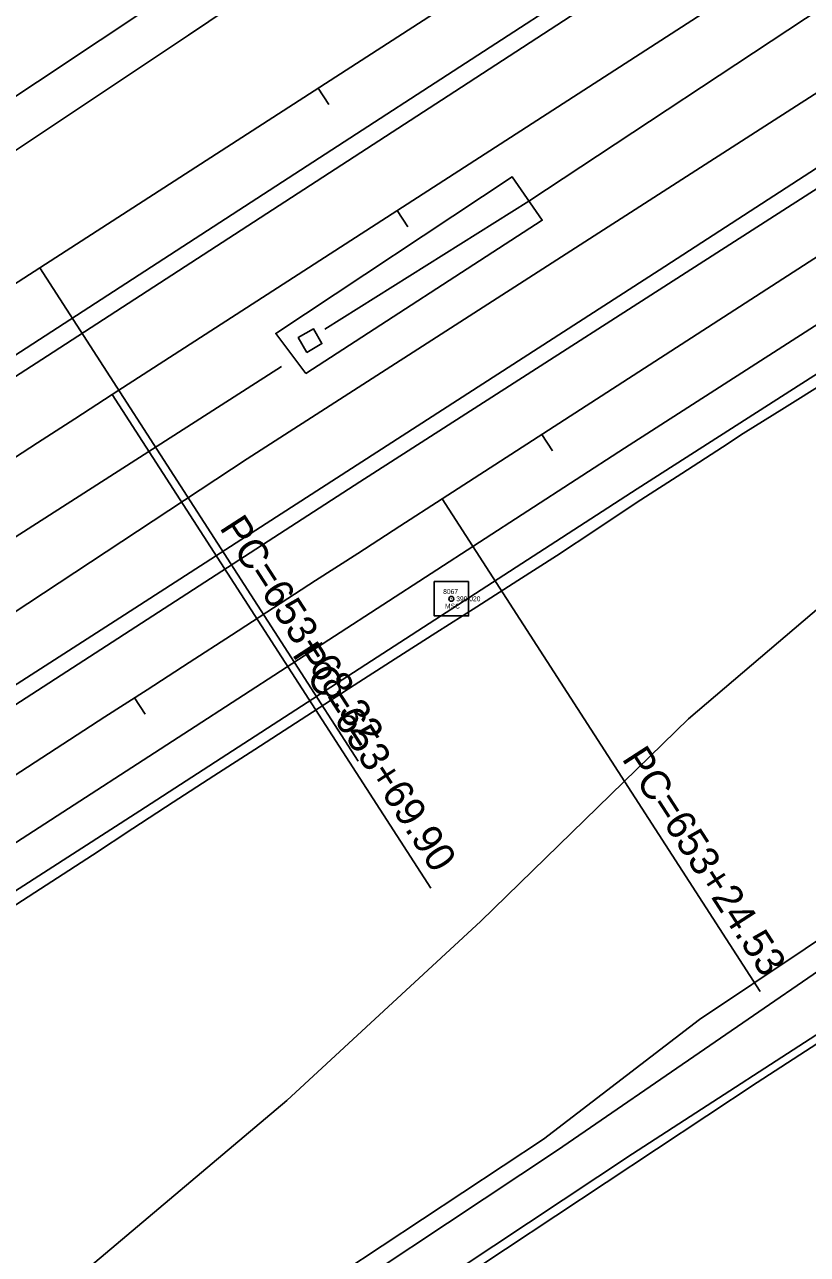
# Model space of a CAD drawing. Extents: x 1901471 to 1963503, y 756461 to 799997.
# Drawn here: x 1917214.2 to 1917375.5, y 765151.6 to 765405.1 of the extents above; entities that cross this region are included whole.
import ezdxf

# ---------------------------------------------------------------- set-up
doc = ezdxf.new("R2010")
doc.units = 0
for name, color, linetype in [('RD_DTM_BkLn1', 7, 'Continuous'), ('RD_EX_DR_ErosCtrl', 7, 'Continuous'), ('RD_EX_DR_Inlet', 7, 'Continuous'), ('RD_EX_Fence_Other', 7, 'Continuous'), ('RD_EX_H2O', 7, 'Continuous'), ('RD_EX_Road', 7, 'Continuous'), ('RD_EX_Road_txCode', 7, 'Continuous'), ('RD_EX_VEG', 7, 'Continuous'), ('RD_HC_Cl', 7, 'Continuous'), ('RD_HC_Data', 7, 'Continuous'), ('RD_HC_Data_Tic', 7, 'Continuous'), ('RD_HC_Survey', 7, 'Continuous'), ('RD_HC_txCode', 7, 'Continuous'), ('RD_SMD_Locator', 7, 'Continuous')]:
    doc.layers.add(name, color=color, linetype=linetype)

msp = doc.modelspace()

# ---------------------------------------------------------------- linework, layer by layer
at = {"layer": 'RD_DTM_BkLn1'}
for points in [[(1917323.7693258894, 765295.5864606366), (1917332.1040326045, 765301.1118724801), (1917340.438739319, 765306.6372843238), (1917341.1972859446, 765307.1401553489), (1917349.5959001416, 765312.5671110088), (1917357.9945143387, 765317.9940666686), (1917362.2890645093, 765320.7690879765), (1917370.7628476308, 765326.0761610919), (1917379.2366307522, 765331.3832342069)], [(1917211.3655201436, 765223.019017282), (1917219.7441398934, 765228.475864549), (1917228.1227596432, 765233.9327118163), (1917236.5013793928, 765239.3895590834), (1917244.8035817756, 765244.7966370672), (1917253.1937278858, 765250.2352001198), (1917261.5838739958, 765255.6737631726), (1917269.974020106, 765261.1123262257), (1917278.3641662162, 765266.5508892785), (1917282.0921795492, 765268.9674187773), (1917290.5178582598, 765274.3488691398), (1917298.94353697, 765279.7303195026), (1917307.3692156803, 765285.1117698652), (1917315.794894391, 765290.4932202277), (1917323.7693258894, 765295.5864606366)]]:
    msp.add_lwpolyline(points, dxfattribs=at)
at = {"layer": 'RD_EX_DR_ErosCtrl'}
msp.add_lwpolyline([(1917272.1300000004, 765333.1600000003), (1917265.9200000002, 765341.4400000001), (1917314.6300000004, 765373.7000000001), (1917320.8400000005, 765364.7600000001)], close=True, dxfattribs=at)
at = {"layer": 'RD_EX_DR_Inlet'}
msp.add_lwpolyline([(1917272.3500000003, 765337.5200000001), (1917270.5700000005, 765340.55), (1917273.6800000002, 765342.3700000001), (1917275.4500000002, 765339.3400000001)], close=True, dxfattribs=at)
at = {"layer": 'RD_EX_Fence_Other'}
msp.add_lwpolyline([(1917039.2000000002, 765171.83), (1917084.9300000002, 765201.7700000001), (1917166.5300000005, 765253.9500000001), (1917260.0300000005, 765315.57), (1917367.6800000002, 765384.7700000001), (1917462.6100000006, 765445.7700000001), (1917556.3200000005, 765506.3600000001), (1917651.0500000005, 765567.3600000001), (1917759.5100000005, 765636.56), (1917840.3000000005, 765689.1500000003), (1917934.2100000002, 765749.9500000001)], dxfattribs=at)
at = {"layer": 'RD_EX_H2O'}
for points in [[(1917276.0500000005, 765342.31), (1917318.0900000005, 765368.7100000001), (1917446.2700000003, 765453.4000000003), (1917659.4700000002, 765591.4200000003), (1917826.8400000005, 765702.1900000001), (1917909.8300000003, 765752.2700000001)], [(1917267.0900000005, 765334.6400000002), (1917107.7100000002, 765232.55), (1917047.9100000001, 765193.3), (1916930.4200000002, 765117.9000000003), (1916799.7800000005, 765031.4200000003), (1916753.2500000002, 765001.7800000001)]]:
    msp.add_lwpolyline(points, dxfattribs=at)
at = {"layer": 'RD_EX_Road'}
for points in [[(1917927.8700000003, 765874.3600000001), (1917815.7200000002, 765798.1900000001), (1917496.4700000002, 765582.08), (1917281.5800000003, 765436.3900000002), (1917177.8300000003, 765367.4000000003), (1917104.0200000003, 765316.8600000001), (1917016.2600000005, 765258.32), (1916800.1500000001, 765109.6600000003), (1916769.4400000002, 765089.0100000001), (1916762.0500000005, 765081.2600000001), (1916688.0500000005, 765032.9100000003), (1916621.2500000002, 764988.7200000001), (1916539.3200000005, 764934.56), (1916453.6900000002, 764877.4400000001), (1916368.2500000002, 764820.5100000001), (1916289.8200000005, 764767.2700000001), (1916190.5400000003, 764700.3800000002), (1916051.4000000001, 764607.0000000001)], [(1917885.0200000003, 765834.3800000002), (1917833.9700000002, 765799.9300000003), (1917742.9300000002, 765738.32), (1917651.6800000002, 765676.5000000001), (1917566.1800000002, 765618.3700000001), (1917494.2100000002, 765569.4700000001), (1917423.4700000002, 765521.1800000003), (1917314.1900000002, 765447.4700000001), (1917247.9600000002, 765402.8700000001), (1917145.2300000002, 765334.4900000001), (1917055.2200000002, 765272.8700000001), (1916955.5700000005, 765204.7000000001), (1916864.3300000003, 765142.4700000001), (1916799.9400000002, 765098.8700000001), (1916758.0600000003, 765070.1600000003), (1916695.9000000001, 765028.1200000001), (1916632.1100000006, 764985.7200000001), (1916578.1900000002, 764949.7800000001), (1916513.64, 764907.1200000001), (1916455.1700000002, 764867.8900000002), (1916385.0500000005, 764820.9300000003), (1916323.7900000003, 764779.9200000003), (1916263.2900000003, 764739.2900000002), (1916172.1600000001, 764677.9100000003)], [(1916110.9000000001, 764608.9300000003), (1916192.9200000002, 764663.8600000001), (1916281.0100000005, 764723.4700000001), (1916411.8800000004, 764810.6800000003), (1916531.8700000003, 764891.05), (1916608.8200000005, 764942.31), (1916713.1200000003, 765011.5400000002), (1916799.9400000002, 765067.9900000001), (1916886.4700000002, 765125.55), (1916964.39, 765176.0900000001), (1917049.2700000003, 765231.1500000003), (1917118.3700000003, 765276.1500000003), (1917204.2800000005, 765331.82), (1917277.4800000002, 765379.2900000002), (1917360.1200000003, 765432.9100000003), (1917439.6700000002, 765484.07), (1917498.3100000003, 765522.5100000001), (1917549.5700000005, 765555.5200000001), (1917628.5100000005, 765606.07), (1917717.5000000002, 765663.58), (1917792.14, 765712.07), (1917872.1000000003, 765763.4400000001)], [(1916154.7400000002, 764633.3900000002), (1916196.0800000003, 764661.6300000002), (1916324.7000000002, 764748.6400000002), (1916419.0000000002, 764811.4700000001), (1916491.3400000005, 764859.1700000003), (1916561.0900000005, 764905.7700000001), (1916649.1200000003, 764964.5400000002), (1916736.9600000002, 765022.7700000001), (1916796.3800000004, 765061.4300000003), (1916851.0000000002, 765097.6700000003), (1916904.9200000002, 765132.6300000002), (1916961.9200000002, 765170.7600000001), (1917044.7600000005, 765223.9700000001), (1917125.3400000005, 765276.3600000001), (1917220.0700000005, 765337.56), (1917301.4700000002, 765390.3600000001), (1917405.2200000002, 765457.9200000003), (1917495.4400000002, 765515.8500000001), (1917533.9900000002, 765541.3800000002), (1917670.14, 765628.83), (1917768.9700000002, 765692.9000000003), (1917871.4900000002, 765758.82)], [(1916059.5700000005, 764506.4300000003), (1916189.89, 764593.4600000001), (1916307.7100000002, 764673.31), (1916486.1600000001, 764791.9100000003), (1916655.2300000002, 764904.8800000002), (1916799.9200000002, 764999.8900000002), (1916933.2200000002, 765087.7200000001), (1917040.4600000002, 765158.1500000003), (1917127.39, 765214.4400000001), (1917233.8100000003, 765282.82), (1917344.9400000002, 765354.4800000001), (1917435.7800000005, 765413.4300000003), (1917510.0000000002, 765461.1000000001), (1917596.9400000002, 765517.1800000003), (1917688.8000000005, 765576.5400000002), (1917776.7600000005, 765633.2300000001), (1917862.2600000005, 765688.7000000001), (1917948.1700000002, 765744.1600000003)], [(1916985.7100000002, 765117.7600000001), (1917079.6200000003, 765178.7600000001), (1917134.7700000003, 765214.8500000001), (1917213.3100000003, 765265.6000000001), (1917283.2200000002, 765310.81), (1917377.7500000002, 765371.4000000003), (1917471.0400000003, 765432.1900000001), (1917559.6200000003, 765488.8900000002), (1917649.0200000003, 765546.81), (1917738.8300000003, 765604.7300000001), (1917832.5300000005, 765664.7100000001), (1917929.7200000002, 765727.9600000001)], [(1917920.7000000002, 765683.7800000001), (1917827.6100000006, 765623.6000000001), (1917724.2700000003, 765556.8600000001), (1917629.7400000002, 765496.06), (1917551.6200000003, 765445.1100000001), (1917440.4900000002, 765373.4500000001), (1917340.4300000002, 765309.3700000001), (1917237.9100000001, 765243.0400000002), (1917140.5200000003, 765180.4000000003), (1917052.7600000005, 765122.8900000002), (1916953.7200000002, 765057.9900000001), (1916861.0400000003, 764997.2000000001), (1916799.9200000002, 764957.2300000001), (1916779.9200000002, 764944.4200000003), (1916660.2300000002, 764865.2000000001), (1916531.4700000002, 764780.5000000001), (1915851.1300000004, 764323.2900000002)], [(1917892.4000000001, 765675.58), (1917788.2400000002, 765608.0100000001), (1917693.3100000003, 765546.6000000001), (1917618.2600000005, 765498.5200000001), (1917523.1200000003, 765436.9100000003), (1917422.6500000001, 765372.2200000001), (1917337.7700000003, 765317.7800000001), (1917248.1600000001, 765259.6500000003), (1917148.1000000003, 765194.9600000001), (1917050.9100000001, 765131.5000000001), (1916953.3100000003, 765067.83), (1916877.0400000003, 765017.6000000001), (1916799.9400000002, 764966.8600000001), (1916704.5100000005, 764904.0900000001), (1916609.3300000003, 764840.6700000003), (1916504.7900000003, 764770.9400000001), (1916395.9400000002, 764698.4100000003), (1916297.7200000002, 764632.7200000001), (1916137.4800000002, 764524.7600000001)], [(1917072.14, 765004.7600000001), (1917121.2500000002, 765035.2600000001), (1917150.6100000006, 765055.7700000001), (1917170.3600000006, 765072.3500000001), (1917187.0600000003, 765090.58), (1917203.5200000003, 765103.2300000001), (1917215.1600000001, 765106.7800000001), (1917221.7400000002, 765107.2800000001), (1917263.7600000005, 765133.1000000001), (1917324.0100000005, 765173.1000000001), (1917386.7900000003, 765216.2600000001), (1917417.9200000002, 765234.7400000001), (1917445.2600000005, 765251.4400000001), (1917489.8200000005, 765277.1400000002), (1917510.5700000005, 765294.6000000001), (1917530.5700000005, 765311.06), (1917541.4600000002, 765317.1300000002)], [(1917041.5100000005, 764977.3), (1917092.14, 765007.0400000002), (1917125.3000000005, 765028.05), (1917159.2200000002, 765051.5900000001), (1917182.5100000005, 765069.06), (1917194.1500000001, 765072.8600000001), (1917215.9200000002, 765087.2800000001), (1917239.2100000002, 765105.8900000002), (1917339.4500000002, 765172.3400000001), (1917386.7900000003, 765202.9700000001), (1917418.6800000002, 765223.9800000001), (1917436.1500000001, 765235.3700000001), (1917444.7600000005, 765239.55), (1917473.1100000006, 765255.2400000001), (1917505.0000000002, 765274.7300000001), (1917530.0600000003, 765293.7200000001), (1917535.89, 765296.5000000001), (1917538.4200000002, 765295.7400000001), (1917538.1600000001, 765293.4600000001), (1917536.9000000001, 765269.6700000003)]]:
    msp.add_lwpolyline(points, dxfattribs=at)
at = {"layer": 'RD_EX_VEG'}
for points in [[(1917059.14, 765027.1800000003), (1917101.1600000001, 765055.5300000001), (1917144.9500000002, 765084.5200000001), (1917178.3600000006, 765108.56), (1917211.0200000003, 765135.1400000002), (1917268.2300000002, 765183.3700000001), (1917308.2200000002, 765220.32), (1917351.0000000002, 765261.9700000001), (1917389.4800000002, 765294.7500000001), (1917437.0700000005, 765332.4600000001), (1917473.5200000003, 765359.55), (1917494.2800000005, 765375.3700000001), (1917526.4300000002, 765401.4400000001), (1917556.5500000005, 765424.2300000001), (1917567.6900000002, 765431.6900000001), (1917584.6500000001, 765423.8500000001), (1917610.9800000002, 765437.0100000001), (1917660.0800000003, 765464.6000000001), (1917701.8500000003, 765490.9300000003), (1917732.2300000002, 765512.7000000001), (1917775.0100000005, 765524.2200000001), (1917827.1600000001, 765552.06), (1917873.4800000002, 765575.4800000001)], [(1917558.8300000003, 765336.7700000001), (1917526.9300000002, 765323.3500000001), (1917509.4700000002, 765305.0000000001), (1917471.5000000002, 765277.6600000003), (1917430.2400000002, 765254.2400000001), (1917396.8200000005, 765229.1800000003), (1917353.2800000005, 765200.07), (1917321.1300000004, 765175.3900000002), (1917262.9100000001, 765136.9200000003), (1917227.2200000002, 765114.0100000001), (1917210.5100000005, 765106.4100000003), (1917185.4500000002, 765090.9700000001), (1917163.6800000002, 765069.7100000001), (1917138.3700000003, 765049.08), (1917100.4000000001, 765023.7600000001), (1917054.8300000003, 764997.1800000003)], [(1917028.5100000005, 764967.31), (1917103.9400000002, 765013.1300000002), (1917181.9100000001, 765066.1600000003), (1917201.1500000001, 765074.7700000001), (1917237.0900000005, 765100.8400000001), (1917292.5300000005, 765138.9400000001), (1917365.1800000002, 765187.0400000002), (1917436.0600000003, 765232.9800000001), (1917484.1500000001, 765259.05), (1917509.7200000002, 765276.2700000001), (1917532.0000000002, 765290.82), (1917537.8200000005, 765275.3800000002), (1917552.7500000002, 765267.5300000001), (1917562.8800000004, 765271.58), (1917569.7100000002, 765291.08), (1917579.3300000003, 765292.5900000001), (1917579.3300000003, 765269.31), (1917572.2500000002, 765237.9200000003), (1917571.64, 765234.2900000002)]]:
    msp.add_lwpolyline(points, dxfattribs=at)
at = {"layer": 'RD_HC_Cl'}
for p, q in [((1926729.5176193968, 771495.9286460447), (1917217.2707724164, 765354.9153898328)), ((1926745.7566169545, 771470.7766377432), (1917232.2344163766, 765328.8252854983)), ((1925391.9794752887, 770532.94101177), (1917300.1886650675, 765307.3052403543))]:
    msp.add_line(p, q, dxfattribs=at)
for centre, radius, start, end in [((1948618.927154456, 716714.6838111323), 57895.907900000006, 122.84589019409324, 124.00882459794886), ((1948627.813986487, 716698.9149995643), 57883.94070000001, 122.84637793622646, 124.00852866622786), ((1952673.9465588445, 710531.7599155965), 65204.77830000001, 122.85416067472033, 124.0171003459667)]:
    msp.add_arc(centre, radius, start, end, dxfattribs=at)
at = {"layer": 'RD_HC_Data'}
for p, q in [((1917217.2707724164, 765354.9153898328), (1917282.885532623, 765253.2800782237)), ((1917232.2344163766, 765328.8252854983), (1917297.9163837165, 765227.0877726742)), ((1917300.1886650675, 765307.3052403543), (1917365.7517394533, 765205.7821518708))]:
    msp.add_line(p, q, dxfattribs=at)
at = {"layer": 'RD_HC_Data_Tic'}
for p, q in [((1917274.666904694, 765391.969769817), (1917276.8364297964, 765388.6092399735)), ((1917290.957863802, 765366.737275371), (1917293.1274175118, 765363.3767639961)), ((1917320.7966272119, 765320.6137534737), (1917322.9666373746, 765317.2535368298)), ((1917236.8149183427, 765266.326820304), (1917238.9888161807, 765262.9691174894))]:
    msp.add_line(p, q, dxfattribs=at)
at = {"layer": 'RD_HC_Survey'}
msp.add_lwpolyline([(1917305.6545339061, 765290.2655339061), (1917298.5834660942, 765290.2655339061), (1917298.5834660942, 765283.1944660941), (1917305.6545339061, 765283.1944660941)], close=True, dxfattribs=at)
msp.add_circle((1917302.1190000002, 765286.7300000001), 0.5000000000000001, dxfattribs=at)
at = {"layer": 'RD_SMD_Locator'}
msp.add_circle((1917302.1190000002, 765286.7300000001), 0.001, dxfattribs=at)

# ---------------------------------------------------------------- texts
at = {"layer": 'RD_EX_Road_txCode'}
msp.add_text('390.020', height=1.0000000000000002, dxfattribs=at).set_placement((1917303.1190000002, 765286.2300000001))
at = {"layer": 'RD_HC_Data'}
for s, height, rotation, p in [('PC=653+68.32', 6.000000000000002, 302.8458901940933, (1917254.205820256, 765301.3915424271)), ('PC=653+69.90', 6.000000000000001, 302.8463779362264, (1917269.1699198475, 765275.3017525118)), ('PC=653+24.53', 6.000000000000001, 302.85416067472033, (1917337.1314385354, 765253.7867249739))]:
    msp.add_text(s, height=height, rotation=rotation, dxfattribs=at).set_placement(p)
at = {"layer": 'RD_HC_txCode'}
for s, p in [('8067', (1917300.4260866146, 765287.7300000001)), ('MSC', (1917300.8040393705, 765284.7300000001))]:
    msp.add_text(s, height=1.0000000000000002, dxfattribs=at).set_placement(p)

doc.saveas('drawing.dxf')
